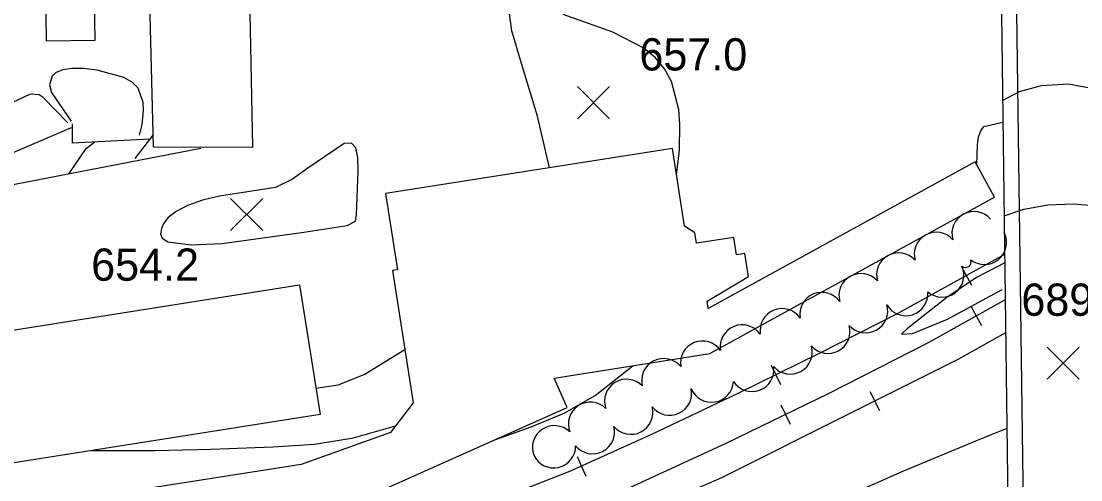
# Model space of a CAD drawing. Extents: x 79600 to 91800, y 75600 to 84400.
# Drawn here: x 80284.4 to 80777.7, y 79759 to 79972.6 of the extents above; entities that cross this region are included whole.
import ezdxf

# ---------------------------------------------------------------- set-up
doc = ezdxf.new("R2010")
doc.units = 0
for name, color, linetype in [('080-085$0$BLDG', 7, 'Continuous'), ('080-085$0$BRIDGE', 7, 'Continuous'), ('080-085$0$INDEX', 7, 'Continuous'), ('080-085$0$INTER', 7, 'Continuous'), ('080-085$0$ROAD', 7, 'Continuous'), ('080-085$0$RR', 7, 'Continuous'), ('080-085$0$SPOTMARK', 7, 'Continuous'), ('080-085$0$SPOTS', 7, 'Continuous'), ('080-085$0$TREES', 7, 'Continuous'), ('080-085$0$WALL', 7, 'Continuous')]:
    doc.layers.add(name, color=color, linetype=linetype)

# ---------------------------------------------------------------- blocks, each defined once
blk = doc.blocks.new('080-085$0$RRTICK100')
blk.add_line((0, -5), (0, 5))
blk = doc.blocks.new('080-085$0$SPOTS')
at = {"layer": '080-085$0$SPOTMARK'}
for p, q in [((-0.5, -0.5), (0.5, 0.5)), ((-0.5, 0.5), (0.5, -0.5))]:
    blk.add_line(p, q, dxfattribs=at)

msp = doc.modelspace()

# ---------------------------------------------------------------- linework, layer by layer
at = {"layer": '080-085$0$BLDG'}
for points in [[(80295.53, 80000), (80296.04, 79963.4), (80318.8, 79963.74), (80318.19, 80000)], [(80343.67, 80000), (80345.8, 79914.04), (80392.23, 79913.89), (80390.54, 80000)]]:
    msp.add_lwpolyline(points, dxfattribs=at)
for points in [[(80459.63, 79856.81), (80457.3, 79856.44), (80466.95, 79794.92), (80456.28, 79781.14), (80414.72, 79766.18), (80175.92, 79728.7), (80179.52, 79705.7), (80432.84, 79745.46), (80538.63, 79792.73), (80532.5, 79806.43), (80605.01, 79817.81), (80737.5, 79890.67), (80728.47, 79907.1), (80604.25, 79838.79), (80603.7, 79842.28), (80622.92, 79853.77), (80621.25, 79864.4), (80617.45, 79863.81), (80616.19, 79871.87), (80598.77, 79869.14), (80598, 79874.05), (80593.27, 79877.06), (80587.58, 79913.33), (80454.05, 79892.37)], [(80186.95, 79813.96), (80414.02, 79849.78), (80423.54, 79789.43), (80196.47, 79753.61)]]:
    msp.add_lwpolyline(points, close=True, dxfattribs=at)
at = {"layer": '080-085$0$BRIDGE'}
msp.add_lwpolyline([(80740.43, 80000), (80745.58, 79604.08), (80736.73, 79594.24)], dxfattribs=at)
at = {"layer": '080-085$0$INDEX'}
msp.add_line((80345.66, 79919.46), (80337.39, 79908.61), dxfattribs=at)
for points in [[(80339.42, 79919.5), (80340.73, 79924.54), (80341.4, 79930.95), (80341.22, 79934.65), (80338.93, 79941.37), (80336.28, 79944.08), (80332.15, 79946.39), (80319.81, 79949.76), (80313.39, 79950.55), (80307.98, 79950.57), (80303.75, 79949.9), (80300.71, 79948.64), (80298.83, 79946.93), (80297.62, 79943.01), (80298.51, 79939.41), (80307.69, 79926.06)], [(80729.31, 79905.57), (80729.51, 79914.99), (80730.05, 79918.71), (80731.08, 79921.57), (80732.55, 79923.53), (80741.4, 79925.56)], [(80742.25, 79860.09), (80729.06, 79853.23), (80715.27, 79843.99), (80696.99, 79829.5), (80694.19, 79826.86), (80699.35, 79827.22), (80715.57, 79833.87), (80741.07, 79847.67)], [(80504.87, 79777.64), (80521.8, 79783.73), (80537.16, 79790.11), (80551.67, 79798.29), (80569.31, 79812.21)]]:
    msp.add_lwpolyline(points, dxfattribs=at)
at = {"layer": '080-085$0$INTER'}
for points in [[(80530.36, 79904.35), (80524.82, 79928.4), (80517.27, 79952.89), (80512.78, 79968.12), (80508.48, 80000)], [(80589.54, 79900.84), (80590.81, 79912.47), (80591.03, 79924.67), (80590.48, 79931.49), (80587.08, 79944.56), (80583.96, 79950.37), (80579.74, 79955.5), (80574.32, 79959.99), (80559.83, 79967.45), (80544.14, 79973.03), (80538.02, 79975.17), (80533.18, 79977.6), (80529.25, 79981.13), (80520.2, 80000)], [(80741.28, 79935.63), (80749.07, 79939.81), (80759.39, 79942.64), (80772, 79943.37), (80794.26, 79939.26)], [(80306.16, 79925.29), (80294.58, 79937.07), (80292.85, 79938.25), (80288.59, 79938.6), (80274.82, 79932.11), (80245.22, 79913.7), (80219.75, 79900.04), (80217.43, 79898.55), (80214.23, 79885.75)], [(80307.7, 79922.94), (80275.16, 79908.94), (80257.69, 79901.45), (80239.81, 79896.34), (80227.04, 79894.24), (80221.02, 79892.83), (80217.81, 79885.76)], [(80306.8, 79901.58), (80314.66, 79913.28), (80318.66, 79916.47)], [(80742, 79881.91), (80751.19, 79885.12), (80762.4, 79887.01), (80774.06, 79887.48), (80781.96, 79886.98), (80795.72, 79882.64)], [(80421.6, 79801.73), (80431.9, 79803.33), (80444.04, 79808.14), (80463.06, 79819.75)], [(80317.07, 79772.64), (80346.47, 79772.7), (80372.81, 79773.31), (80401.54, 79774.43), (80420.94, 79775.64), (80439.05, 79778.54), (80458.62, 79784.15)]]:
    msp.add_lwpolyline(points, dxfattribs=at)
msp.add_lwpolyline([(80440.45, 79882.57), (80441.35, 79902.8), (80441.18, 79909.05), (80440.27, 79913.55), (80438.24, 79915.84), (80434.79, 79915.59), (80417.89, 79904.11), (80410.68, 79899.08), (80402.76, 79895.15), (80376.78, 79891.1), (80368.79, 79889.27), (80361.88, 79886.75), (80356.49, 79883.95), (80352.89, 79881.18), (80350.78, 79878.53), (80349.69, 79875.99), (80349.32, 79873.59), (80350.1, 79871.47), (80352.64, 79869.85), (80363.58, 79868.45), (80377.93, 79869.11), (80415.94, 79874.38), (80436.1, 79877.5), (80440.1, 79879.43)], close=True, dxfattribs=at)
at = {"layer": '080-085$0$ROAD'}
msp.add_lwpolyline([(80756.14, 79270.84), (80756.54, 79272.93), (80756.5, 79277.54), (80752.8, 79608.19), (80747.65, 80000)], dxfattribs=at)
at = {"layer": '080-085$0$RR'}
for points in [[(80742.2, 79863.95), (80692.19, 79836.24), (80656.2, 79817.94), (80617.71, 79799.07), (80577.82, 79780.18), (80539.73, 79762.85), (80498.98, 79746.89), (80447.24, 79727.07), (80396.88, 79708.93), (80357.49, 79696.89), (80305.71, 79681.81), (80257.4, 79668.44), (80216.74, 79658.62), (80159.77, 79646.71), (80106.55, 79636.92), (80064.88, 79630.72), (80024.47, 79624.94), (80000, 79622.46)], [(80742.48, 79842.76), (80706.67, 79822.82), (80660.4, 79799.28), (80612.46, 79776), (80557.27, 79750.43), (80501.65, 79727.37), (80448.38, 79707.26), (80386.6, 79686.24), (80333.16, 79669.34), (80266.62, 79650.93), (80205.34, 79636.48), (80132.35, 79621.79), (80076.9, 79612.4), (80021.98, 79605.53), (80000, 79603.18)], [(80742.67, 79827.48), (80720.68, 79815.26), (80672.61, 79791.15), (80610.35, 79759.94), (80553.49, 79735.06), (80500.65, 79713.41), (80445.15, 79692.45), (80388.94, 79673.01), (80341.76, 79658.25), (80291.51, 79643.88), (80237.07, 79630.18), (80175.09, 79616.28), (80108.49, 79604.71), (80048.29, 79595.14), (80000, 79589.37)], [(80743.26, 79782.86), (80728.67, 79777.1), (80694.33, 79762.72), (80653.46, 79744.53), (80604.24, 79722.92), (80553.21, 79701.15), (80528.46, 79691.32), (80504.39, 79683.03), (80475.72, 79673.3), (80445.8, 79664.55), (80400.82, 79653.01), (80312.11, 79632.61), (80256.54, 79620.15), (80142.75, 79595.5), (80099.13, 79589), (80050.92, 79581.63), (80007.29, 79576.39), (80000, 79575.67)]]:
    msp.add_lwpolyline(points, dxfattribs=at)
at = {"layer": '080-085$0$TREES'}
msp.add_line((80735.62, 79880.46), (80735.62, 79880.46), dxfattribs=at)
for centre, radius, start, end in [((80727.94, 79873.68), 10.25, 41.4284, 196.0676), ((80710.4, 79864.06), 10.25, 41.4284, 196.0676), ((80732.84, 79869.5), 10.25, 231.0821, 25.7214), ((80692.87, 79854.44), 10.25, 41.4284, 196.0676), ((80724.05, 79860.46), 2.57, 229.6209, 24.2602), ((80675.33, 79844.82), 10.25, 41.4284, 196.0676), ((80713.08, 79854.31), 10.2, 229.6209, 24.2602), ((80657.1, 79836.08), 10.25, 35.1667, 189.8059), ((80696.26, 79845.7), 10.25, 210.0875, 4.7267), ((80677.54, 79837.73), 10.25, 221.3746, 16.0138), ((80638.59, 79828.48), 10.25, 34.8033, 189.4425), ((80620.06, 79820.95), 10.25, 34.8033, 189.4425), ((80660, 79828.12), 10.25, 221.4168, 16.056), ((80601.54, 79813.42), 10.24, 34.8033, 189.4425), ((80642.46, 79818.5), 10.25, 221.4168, 16.056), ((80583.49, 79805.26), 10.25, 39.2304, 193.8696), ((80624.61, 79810.38), 10.25, 212.8872, 7.5264), ((80566.21, 79795.64), 10.25, 44.303, 198.9422), ((80605.77, 79805.38), 10.25, 202.2216, 356.8608), ((80586.27, 79799.29), 10.25, 217.8378, 12.4771), ((80549.37, 79784.96), 10.25, 45.8318, 200.471), ((80568.25, 79790.47), 10.25, 219.6601, 14.2994), ((80532.63, 79774.03), 10.25, 45.8329, 200.4721), ((80550.42, 79781.39), 10.25, 219.6601, 14.2994), ((80532.28, 79774.84), 10.25, 205.4205, 0.0597)]:
    msp.add_arc(centre, radius, start, end, dxfattribs=at)
at = {"layer": '080-085$0$WALL'}
msp.add_line((80125.32, 79866.5), (80367.98, 79913.4), dxfattribs=at)
msp.add_lwpolyline([(80344.28, 79917.67), (80308.26, 79915.77), (80308.26, 79924.77)], dxfattribs=at)

# ---------------------------------------------------------------- block references
at = {"layer": '080-085$0$RR'}
for p, rotation in [((80724.4, 79854.09), -151.00783278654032), ((80729.02, 79835.27), -150.8897333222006), ((80635.73, 79807.91), -153.88260501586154), ((80681.67, 79795.7), -153.36301532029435), ((80640.16, 79789.45), -154.1037145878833), ((80545.24, 79765.36), -155.52828360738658)]:
    msp.add_blockref('080-085$0$RRTICK100', p, dxfattribs=dict(at, rotation=rotation))
at = {"layer": '080-085$0$SPOTMARK', "xscale": 15, "yscale": 15}
for p in [(80550.85, 79934.62), (80389.41, 79882.54), (80769.45, 79813.35)]:
    msp.add_blockref('080-085$0$SPOTS', p, dxfattribs=at)

# ---------------------------------------------------------------- texts
at = {"layer": '080-085$0$SPOTS'}
for s, p in [('657.0', (80572.2, 79949.62)), ('654.2', (80317, 79851.72)), ('689.3', (80750.02, 79835.4))]:
    msp.add_text(s, height=15, dxfattribs=at).set_placement(p)

doc.saveas('drawing.dxf')
